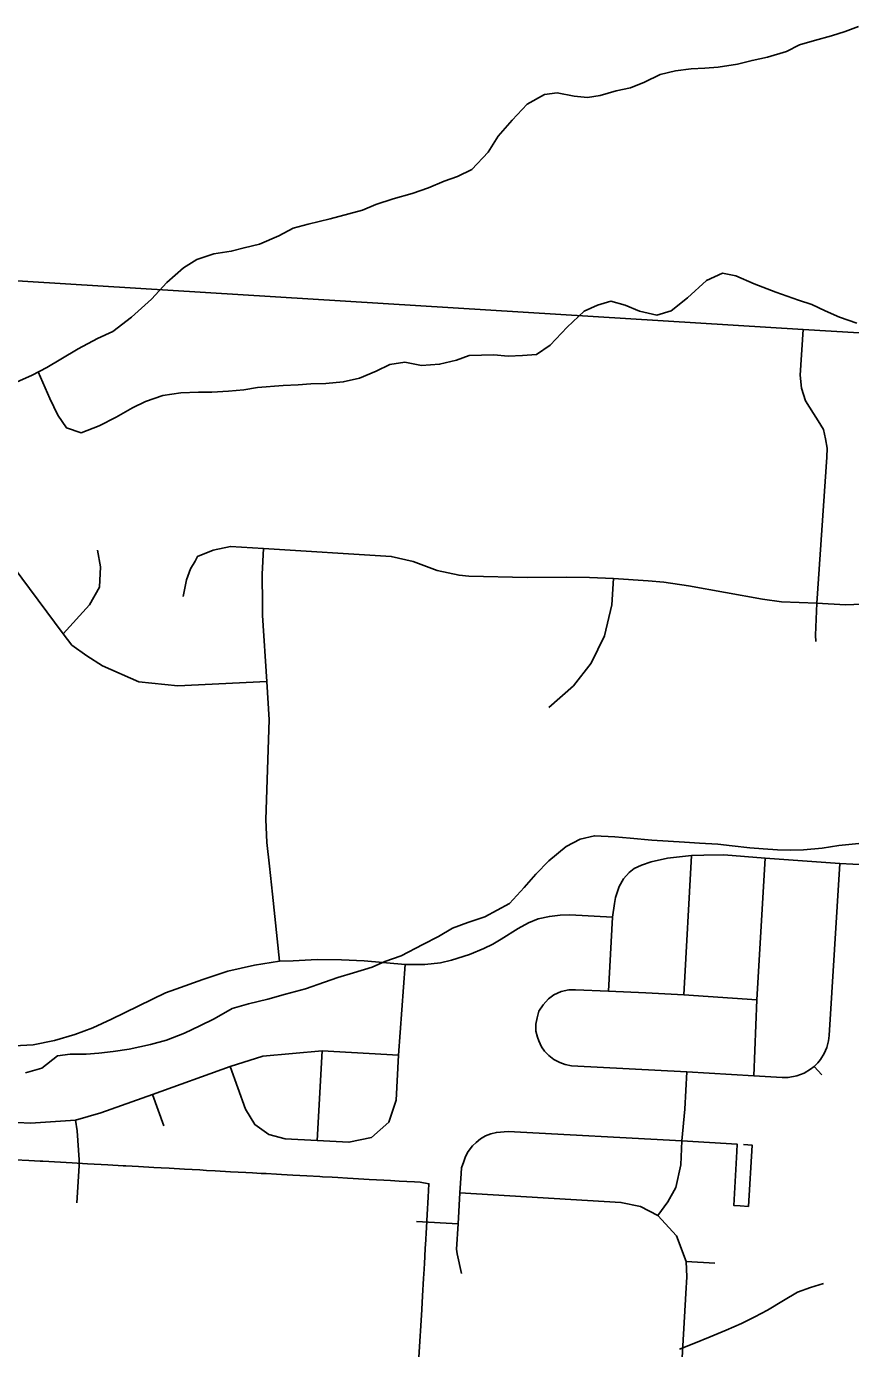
# Model space of a CAD drawing. Extents: x 114604 to 551442, y 316898 to 567001.
# Drawn here: x 265929 to 269151, y 403683 to 408851 of the extents above; entities that cross this region are included whole.
import ezdxf

# ---------------------------------------------------------------- set-up
doc = ezdxf.new("R2010")
doc.units = 0
for name, color, linetype in [('GE_P_Alignment_1000_Cardinal_Points', 7, 'Continuous'), ('GE_P_Alignment_100_Stations', 7, 'Continuous'), ('GE_P_Alignment_500_Bearings', 7, 'Continuous'), ('PM_P_Cells', 7, 'Continuous')]:
    doc.layers.add(name, color=color, linetype=linetype)

msp = doc.modelspace()

# ---------------------------------------------------------------- linework, layer by layer
at = {"layer": 'GE_P_Alignment_1000_Cardinal_Points'}
for p, q in [((268498.8, 405066.7), (268529.1, 405610.2)), ((267065.4, 404497), (267084.8, 404846.8)), ((269008.9, 404786.5), (269038.5, 404752.8)), ((266466.4, 404554.6), (266422.5, 404677)), ((267616.6, 404170.9), (267454.5, 404179.9)), ((268508.2, 404023.5), (268620.3, 404016.7))]:
    msp.add_line(p, q, dxfattribs=at)
for points in [[(269015.1, 406447.5), (269014, 406472.1), (269019.4, 406597.4), (269057.6, 407168), (269059.9, 407203.6), (269052.7, 407239.2), (269045.4, 407275.4), (269023.5, 407310.2), (269005.5, 407339), (268974.6, 407388.2), (268958.4, 407437.3), (268953.7, 407488.5), (268965.4, 407666.9)], [(266869.6, 406290.9), (266521.5, 406274.5), (266368.2, 406289.7), (266227.2, 406352), (266165.2, 406391.5), (266107.4, 406432.4), (266073.5, 406477.8), (265877.9, 406739.9), (265827.8, 406975.8), (265816.1, 407245.5)], [(266073.5, 406477.8), (266176.1, 406590.2), (266214.8, 406659.7), (266219.2, 406739.1), (266207.5, 406804.2)], [(266542.4, 406623.4), (266555.3, 406688.2), (266570.1, 406731.8), (266589.1, 406761.9), (266597.5, 406779.2), (266658.8, 406804.2), (266726.4, 406819.1), (266856.2, 406810.9)], [(266918.5, 405197.1), (266891.7, 405460), (266879.9, 405569.2), (266869.6, 405662.1), (266865.3, 405752.1), (266878.7, 406140.5), (266869.6, 406290.9), (266851.6, 406548.8), (266852.4, 406592.5), (266850.7, 406710.1), (266856.2, 406810.9)], [(266856.2, 406810.9), (267355.2, 406779.7), (267441.1, 406760.5), (267534.7, 406725.3), (267620.6, 406706.2), (267659.2, 406703), (267886.4, 406697.6), (268040, 406699), (268130.1, 406698.1), (268223.9, 406693.1), (268359.9, 406683.9), (268420.8, 406679.8), (268517.4, 406664.8), (268806.8, 406612.2), (268880.4, 406601.8), (269019.4, 406597.4), (269131.5, 406590.3), (269262.8, 406595.8)], [(267970.9, 406189.8), (268068, 406274.1), (268136.8, 406362.5), (268189.2, 406469.2), (268217.6, 406590.9), (268223.9, 406693.1)], [(268228.3, 405422.9), (268231.9, 405446.8), (268245.7, 405489.6), (268262.8, 405520.1), (268284.8, 405544.6), (268305.5, 405559.5), (268334.1, 405573.6), (268371.7, 405585.6), (268435.4, 405600.4), (268529.1, 405610.2), (268576.8, 405612.3), (268655.9, 405612.8), (268817.3, 405600.8), (269109.3, 405579.1), (269261.6, 405571.7)], [(268773.3, 404750), (268784.3, 405046), (268817.3, 405600.8)], [(267927.5, 404900.9), (267932.5, 404886.7), (267942.8, 404863.1), (267954.9, 404846.3), (267970.9, 404829.2), (267991.1, 404813.2), (268013.8, 404801.1), (268035.5, 404793.2), (268060, 404788.3), (268510.6, 404765), (268773.3, 404750), (268883.1, 404743.1), (268907.1, 404743.3), (268940.2, 404749.1), (268970, 404760.5), (268994.4, 404775), (269008.9, 404786.5), (269022.3, 404799.8), (269033.9, 404814), (269048.2, 404837.3), (269057.9, 404860.2), (269064.5, 404885.7), (269066.9, 404906.9), (269109.3, 405579.1)], [(267548.1, 405191.8), (267591, 405202), (267661.7, 405223.3), (267717.1, 405247.3), (267752.4, 405264.3), (267784.9, 405283.3), (267852, 405325.4), (267891.4, 405347.2), (267930.2, 405362.8), (267973.9, 405372.8), (268015.5, 405378), (268053, 405378.3), (268220.4, 405369.8)], [(268205.2, 405080), (268220.4, 405369.8), (268228.3, 405422.9)], [(264795.2, 404923.4), (265595.7, 404877.2), (265719.8, 404870.4), (265832.5, 404864.1), (265955.1, 404870.6), (266039.3, 404887), (266118.4, 404911.1), (266189.4, 404936.5), (266262.4, 404970.6), (266473.5, 405074), (266512.9, 405088.1), (266619.1, 405126.2), (266716.4, 405158.1), (266821.3, 405181.5), (266918.5, 405197.1), (266972.5, 405199.3), (267066, 405204.7), (267160.4, 405202.8), (267249.8, 405198.4), (267410.3, 405184.5), (267487.1, 405185), (267548.1, 405191.8)], [(266725.7, 404785.8), (266785.4, 404619.5), (266822.6, 404558.8), (266876.4, 404520.4), (266940.5, 404503.9), (267065.4, 404497), (267189.8, 404490), (267278.2, 404508.7), (267345.7, 404568.9), (267374.2, 404654.7), (267384.3, 404830.2), (267410.3, 405184.5)], [(267927.5, 404900.9), (267920.2, 404923.8), (267920, 404950.9), (267925.4, 404975.9), (267932.8, 405001.7), (267948.6, 405026.8), (267970, 405049.9), (267991.4, 405066), (268019.1, 405079.4), (268049.6, 405085.9), (268076, 405086), (268205.2, 405080), (268350.4, 405074.6)], [(268350.4, 405074.6), (268498.8, 405066.7), (268784.3, 405046)], [(265740.1, 404575.5), (265944.8, 404564.2), (266120.9, 404576.7), (266220.1, 404604.3), (266422.5, 404677), (266725.7, 404785.8), (266853.1, 404826.3), (267084.8, 404846.8), (267384.3, 404830.2)], [(268397.5, 404203), (268436, 404256.4), (268467.5, 404313.2), (268487.4, 404401.2), (268491.8, 404494.8), (268502.9, 404619.2), (268510.6, 404765)], [(266120.9, 404576.7), (266128.1, 404534), (266136, 404421.5), (266135.9, 404415.7)], [(267616.6, 404170.9), (267623.7, 404292.8), (267628, 404367.9), (267630.3, 404390.5), (267638.5, 404415.3), (267646, 404433.7), (267655.9, 404454.2), (267672.4, 404475.4), (267687.5, 404488.4), (267704.2, 404503.8), (267723.6, 404514.6), (267744, 404523.1), (267766.5, 404528.6), (267812.5, 404532.5), (268491.8, 404494.8)], [(268491.8, 404494.8), (268707.4, 404482.7), (268705.9, 404453.3)], [(268705.9, 404453.3), (268694.7, 404242.6), (268719.7, 404241.2), (268751.2, 404238.9), (268765.5, 404478.8), (268732.4, 404481.4)], [(266135.9, 404415.7), (266135.7, 404398.1), (266126.7, 404253.6)], [(268436.1, 402669.8), (268507.4, 403898.2), (268511.2, 403964), (268508.2, 404023.5), (268470.2, 404124), (268397.5, 404203), (268329.3, 404239.4), (268253.4, 404254.5), (267623.7, 404292.8)], [(267616.6, 404170.9), (267610.8, 404071.4), (267613.3, 404053.1), (267630.4, 403976.8)]]:
    msp.add_lwpolyline(points, dxfattribs=at)
at = {"layer": 'GE_P_Alignment_100_Stations'}
msp.add_lwpolyline([(265885.1, 404421.7), (265939, 404418.7), (265982.8, 404416.3), (265993.6, 404415.7), (266107.7, 404409.3), (266167.6, 404406), (266247.4, 404401.6), (266307.4, 404398.3), (266318.5, 404397.6), (266367.3, 404394.9), (266427.2, 404391.6), (266455.7, 404390), (266487.1, 404388.3), (266547, 404385), (266606.9, 404381.6), (266633.7, 404380.1), (266666.8, 404378.3), (266727.5, 404374.9), (266786.6, 404371.7), (266812.9, 404370.2), (266846.6, 404368.3), (266866.8, 404367.2), (266906.5, 404365), (266926.7, 404363.9), (266970.5, 404361.4), (267025.5, 404358.4), (267076.5, 404355.6), (267086.2, 404355), (267124.4, 404352.9), (267146.1, 404351.7), (267184.3, 404349.6), (267206, 404348.4), (267269.4, 404344.9), (267325.9, 404341.7), (267353, 404340.2), (267385.8, 404338.4), (267445.7, 404335.1), (267468.2, 404333.8), (267502.8, 404327.4), (267499.7, 404275), (267495.9, 404207.1), (267492.9, 404157.2), (267488.9, 404089.3), (267488.2, 404077.3), (267486.1, 404041.4), (267484.8, 404017.4), (267483.4, 403993.4), (267481.3, 403957.5), (267477.3, 403889.3), (267474.3, 403836.6), (267470.6, 403772.8), (267467.1, 403712.9), (267463.3, 403648)], dxfattribs=at)
at = {"layer": 'GE_P_Alignment_500_Bearings'}
msp.add_lwpolyline([(262286.5, 408071.9), (262802.3, 408041.5), (263147, 408021.2), (263595.9, 407993.3), (264201, 407957), (264722.1, 407925.8), (264968.2, 407910.6), (265534, 407878.6), (268965.4, 407666.9), (269775.6, 407618.4), (270414.9, 407571.9)], dxfattribs=at)
at = {"layer": 'PM_P_Cells'}
for points in [[(265867, 407450.5), (265951.2, 407488.7), (266009.3, 407518.8), (266063.3, 407550.9), (266131.4, 407591.1), (266207.5, 407631.3), (266267.6, 407659.4), (266339.7, 407715.6), (266417.8, 407785.8), (266477.9, 407850), (266543.9, 407908.2), (266596, 407940.3), (266662.1, 407962.5), (266730.2, 407972.6), (266780.3, 407986.7), (266840.4, 408000.8), (266916.5, 408032.9), (266972.6, 408063.1), (267030.7, 408079.2), (267116.9, 408099.3), (267189, 408119.5), (267243.1, 408133.6), (267295.2, 408155.7), (267363.3, 408177.8), (267437.4, 408197.9), (267501.5, 408220.1), (267561.6, 408246.2), (267613.7, 408264.3), (267669.8, 408292.4), (267733.8, 408360.6), (267773.9, 408422.8), (267827.9, 408485), (267886, 408547.2), (267954.1, 408585.3), (268004.1, 408591.4), (268070.3, 408579.5), (268122.4, 408573.5), (268172.5, 408581.6), (268234.6, 408599.7), (268290.7, 408611.8), (268344.8, 408634), (268406.9, 408664.1), (268467, 408678.2), (268527.1, 408686.3), (268581.2, 408688.4), (268633.3, 408692.4), (268709.4, 408704.6), (268765.5, 408718.7), (268825.6, 408730.8), (268899.8, 408752.9), (268951.8, 408779), (269009.9, 408797.1), (269076.1, 408815.3), (269130.1, 408831.4), (269182.2, 408851.5)], [(265975, 407501), (266021.4, 407396.6), (266051.5, 407332.5), (266085.7, 407282.4), (266143.8, 407262.5), (266213.9, 407290.6), (266280, 407324.8), (266344.1, 407360.9), (266394.2, 407385), (266462.3, 407409.2), (266532.4, 407419.3), (266602.5, 407421.4), (266654.6, 407421.4), (266718.8, 407425.5), (266778.9, 407431.6), (266833, 407439.7), (266933.2, 407447.9), (266991.3, 407450), (267041.4, 407454), (267099.5, 407456.1), (267167.6, 407462.2), (267231.7, 407476.3), (267295.8, 407504.5), (267349.9, 407530.6), (267408, 407538.7), (267474.2, 407526.7), (267544.3, 407530.8), (267610.4, 407546.9), (267660.5, 407565.1), (267756.7, 407567.2), (267812.8, 407563.2), (267868.9, 407565.3), (267923, 407569.4), (267977.1, 407605.5), (268043.2, 407675.8), (268109.2, 407738), (268161.3, 407762.1), (268213.4, 407778.2), (268269.5, 407762.2), (268325.7, 407738.3), (268393.8, 407722.3), (268449.9, 407740.4), (268514, 407790.6), (268588, 407858.8), (268650.1, 407887), (268702.3, 407877), (268774.4, 407845.1), (268858.6, 407813.1), (268946.8, 407781.2), (268999, 407765.2), (269051.1, 407739.2), (269107.2, 407715.3), (269175.4, 407691.3)], [(266212.4, 404838), (266268.5, 404844.1), (266330.6, 404854.2), (266414.7, 404872.4), (266476.8, 404888.5), (266547, 404916.6), (266607, 404944.8), (266663.1, 404972.9), (266733.2, 405013.1), (266797.3, 405031.2), (266873.5, 405049.3), (266941.6, 405069.4), (267019.7, 405089.6), (267093.8, 405115.7), (267145.9, 405133.8), (267208, 405151.9), (267280.2, 405174.1), (267330.2, 405196.2), (267394.3, 405218.3), (267478.5, 405262.5), (267540.6, 405294.7), (267594.6, 405326.8), (267654.7, 405348.9), (267720.8, 405371), (267817, 405423.3), (267875, 405485.5), (267921.1, 405537.6), (267971.1, 405589.8), (268039.2, 405646), (268093.3, 405674.1), (268149.4, 405688.2), (268229.5, 405684.3), (268289.6, 405678.4), (268373.8, 405670.5), (268438, 405666.5), (268502.1, 405662.6), (268560.2, 405658.7), (268632.4, 405654.8), (268688.5, 405648.8), (268756.6, 405640.9), (268808.7, 405637), (268864.8, 405633), (268916.9, 405631.1), (268967, 405633.2), (269039.2, 405639.3), (269105.3, 405649.4), (269183.4, 405657.5)], [(265925.9, 404761.5), (265990, 404779.6), (266050.1, 404827.8), (266100.1, 404833.9), (266162.3, 404834), (266212.4, 404838)], [(269044.9, 403938.1), (268994.8, 403922), (268942.7, 403903.9), (268888.7, 403871.8), (268826.6, 403833.6), (268776.5, 403807.5), (268724.4, 403781.4), (268664.3, 403755.3), (268602.2, 403729.2), (268538.1, 403703), (268482, 403680.9)]]:
    msp.add_lwpolyline(points, dxfattribs=at)

doc.saveas('drawing.dxf')
